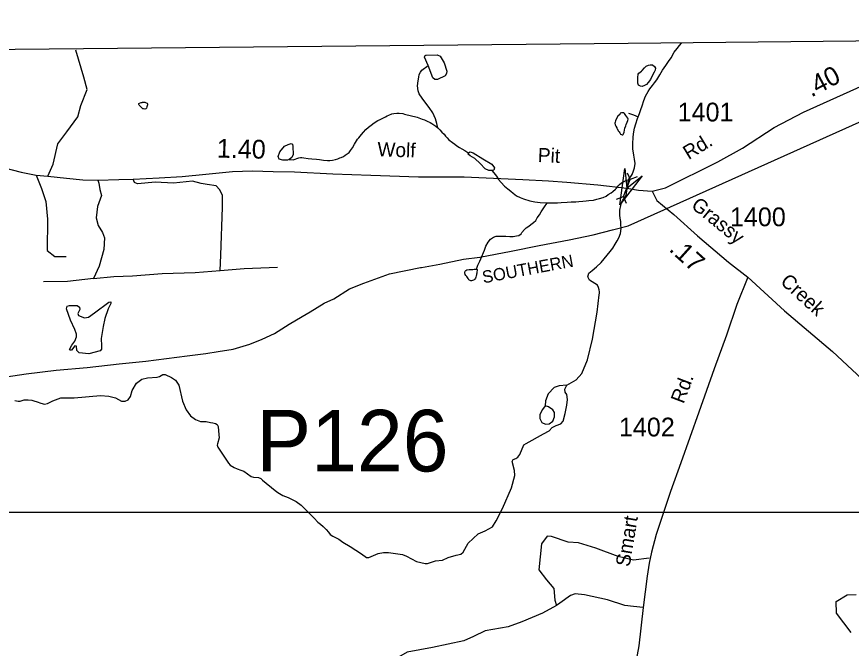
# Model space of a CAD drawing. Extents: x 2056842 to 2160602, y 826753 to 1016856.
# Drawn here: x 2069461 to 2075019, y 1012236 to 1016443 of the extents above; entities that cross this region are included whole.
import ezdxf

# ---------------------------------------------------------------- set-up
doc = ezdxf.new("R2010")
doc.units = 0
for name, color, linetype in [('Exist Boundary Political CountyLine', 7, 'Continuous'), ('Exist Hydrographic Creek Single Shore', 7, 'Continuous'), ('Exist Hydrographic Misc Water Feature', 7, 'Continuous'), ('Exist Railroad Mainline', 7, 'Continuous'), ('Exist Railroad Mainline Label', 7, 'Continuous'), ('Exist Road Non-System Type 51', 7, 'Continuous'), ('Exist Road Secondary Mileage Hundredths English Label', 7, 'Continuous'), ('Exist Road Secondary Structure Pipe CELL', 7, 'Continuous'), ('Exist Road Secondary Structure Pipe Number Label', 7, 'Continuous'), ('Exist Road Secondary Structure Standard Bridge Attributed CELL', 7, 'Continuous'), ('Exist Road Secondary Type 20 Attributed', 7, 'Continuous'), ('Exist Road Secondary Type 41 Attributed', 7, 'Continuous'), ('Exist Road Secondary Type 51 Attributed', 7, 'Continuous'), ('Exist Road Secondary Type 51 Label', 7, 'Continuous'), ('Exist Road Secondary Type 51 Number Label', 7, 'Continuous'), ('Map Preparation Inset Cut Line', 7, 'Continuous')]:
    doc.layers.add(name, color=color, linetype=linetype)

msp = doc.modelspace()

# ---------------------------------------------------------------- linework, layer by layer
at = {"layer": 'Exist Boundary Political CountyLine'}
msp.add_lwpolyline([(2096514.8, 1016443.2), (2089277.3, 1016380.6), (2089279.4, 1016378.6), (2084839.2, 1016362.5), (2084839.2, 1016362.5), (2083104.6, 1016349), (2083104.6, 1016351), (2080957.5, 1016324), (2080959.5, 1016324), (2078128.2, 1016305.5), (2076565.5, 1016295.6), (2073533.9, 1016263.6), (2067636.3, 1016206.3), (2062758.7, 1016212.3), (2060814.9, 1016221.2), (2059856.6, 1016190.3)], dxfattribs=at)
at = {"layer": 'Exist Hydrographic Creek Single Shore'}
msp.add_lwpolyline([(2075018.9, 1012341.7), (2074920.3, 1012469.5), (2074919.1, 1012546.7), (2074992.4, 1012592.2), (2075050.6, 1012593.5)], dxfattribs=at)
at = {"layer": 'Exist Hydrographic Misc Water Feature'}
msp.add_line((2072464.7, 1015538.7), (2072469, 1015536.1), dxfattribs=at)
for points in [[(2073599.7, 1015775.6), (2073607.6, 1015797.7), (2073617.5, 1015825.7), (2073625.5, 1015849.7), (2073637.4, 1015885.7), (2073649.3, 1015913.7), (2073665.3, 1015943.9), (2073677.2, 1015961.9), (2073695.2, 1015983.9), (2073708.9, 1016001.9), (2073724.9, 1016022), (2073744.8, 1016056), (2073762.7, 1016086.2), (2073784.6, 1016118.2), (2073802.4, 1016144.3), (2073818.4, 1016168.3), (2073840.4, 1016206.3), (2073858.2, 1016230.4), (2073874.2, 1016250.5), (2073887.8, 1016267.4)], [(2072200.1, 1016118.4), (2072176.3, 1016173.6), (2072178.8, 1016182.4), (2072186.3, 1016186.1), (2072261.5, 1016188.6), (2072281.6, 1016179.9), (2072306.7, 1016136), (2072325.5, 1016080.8), (2072324.2, 1016064.5), (2072315.4, 1016049.4), (2072264, 1016025.6), (2072245.2, 1016025.6), (2072232.7, 1016035.6), (2072200.1, 1016118.4)], [(2072264.6, 1015703.9), (2072258.6, 1015731.9), (2072250.4, 1015763.7), (2072232.6, 1015801.8), (2072208.4, 1015837.7), (2072186.4, 1015867.6), (2072160.2, 1015901.6), (2072142.1, 1015929.5), (2072134.1, 1015949.5), (2072130, 1015981.6), (2072134.1, 1016015.5), (2072138, 1016039.5), (2072141.9, 1016057.6), (2072149.9, 1016073.6), (2072160, 1016087.6), (2072200.1, 1016118.4)], [(2073626.7, 1016085.7), (2073640.7, 1016101.8), (2073652.6, 1016113.9), (2073668.5, 1016119.8), (2073678.6, 1016121.9), (2073694.6, 1016121.9), (2073708.5, 1016111.9), (2073714.7, 1016100), (2073712.6, 1016088), (2073706.7, 1016074), (2073688.8, 1016039.8), (2073680.9, 1016025.9), (2073666.9, 1016005.8), (2073655, 1015991.9), (2073641.1, 1015983.8), (2073627.1, 1015977.7), (2073615, 1015979.7), (2073602.9, 1015987.7), (2073597, 1015999.6), (2073597, 1016019.6), (2073596.8, 1016037.7), (2073598.8, 1016059.6), (2073604.8, 1016067.6), (2073620.8, 1016079.7), (2073626.7, 1016085.7)], [(2070299.5, 1015874.2), (2070303.4, 1015874.2), (2070307.5, 1015874.2), (2070313.5, 1015874.2), (2070319.4, 1015872.3), (2070323.5, 1015870.3), (2070329.5, 1015866.3), (2070331.5, 1015862.3), (2070331.5, 1015856.3), (2070327.6, 1015842.2), (2070325.6, 1015834.2), (2070321.5, 1015830.3), (2070313.5, 1015828.2), (2070305.5, 1015830.2), (2070301.6, 1015830.2), (2070297.5, 1015834.2), (2070293.6, 1015836.2), (2070285.6, 1015846.1), (2070277.6, 1015854.1), (2070275.5, 1015858.1), (2070275.5, 1015864.2), (2070279.6, 1015868.2), (2070289.5, 1015872.2), (2070295.6, 1015872.2), (2070299.5, 1015874.2)], [(2071276.6, 1015491.2), (2071302.9, 1015488.7), (2071341, 1015502.1), (2071351, 1015506.1), (2071360.9, 1015506.1), (2071373, 1015504.1), (2071401.1, 1015498.2), (2071426.9, 1015496.2), (2071457.1, 1015494.3), (2071477, 1015492.4), (2071505, 1015488.4), (2071531.1, 1015486.4), (2071547.1, 1015484.5), (2071564.9, 1015486.5), (2071585, 1015492.6), (2071599, 1015496.6), (2071612.9, 1015502.6), (2071620.9, 1015504.6), (2071636.9, 1015512.7), (2071649, 1015520.6), (2071675, 1015538.7), (2071684.9, 1015552.6), (2071696.8, 1015568.7), (2071710.9, 1015594.8), (2071730.8, 1015626.8), (2071738.8, 1015636.8), (2071756.6, 1015658.9), (2071770.8, 1015674.8), (2071786.6, 1015690.9), (2071804.6, 1015706.9), (2071820.6, 1015721), (2071842.6, 1015737), (2071866.6, 1015751), (2071880.5, 1015759), (2071898.5, 1015767.1), (2071916.6, 1015777.2), (2071928.5, 1015783.2), (2071938.5, 1015787.2), (2071958.4, 1015795.2), (2071972.6, 1015797.3), (2071992.5, 1015801.3), (2072008.4, 1015801.3), (2072032.4, 1015797.4), (2072044.5, 1015793.4), (2072128.4, 1015773.5), (2072150.5, 1015765.6), (2072160.4, 1015761.6), (2072176.6, 1015755.6), (2072194.6, 1015747.6), (2072214.5, 1015737.7), (2072226.6, 1015731.6), (2072238.5, 1015723.8), (2072252.7, 1015713.7), (2072264.6, 1015703.9)], [(2073460.4, 1015695.6), (2073468.6, 1015679.6), (2073472.5, 1015675.6), (2073476.6, 1015669.6), (2073482.6, 1015661.6), (2073488.5, 1015657.6), (2073492.6, 1015655.7), (2073496.5, 1015655.7), (2073500.6, 1015657.6), (2073502.7, 1015663.7), (2073506.6, 1015673.6), (2073508.4, 1015687.7), (2073510.4, 1015701.7), (2073516.4, 1015715.7), (2073520.5, 1015725.7), (2073526.4, 1015739.8), (2073530.3, 1015751.7), (2073532.4, 1015759.7), (2073530.3, 1015767.7), (2073518.4, 1015785.7), (2073508.4, 1015797.7), (2073504.3, 1015801.7), (2073498.3, 1015803.6), (2073488.3, 1015803.6), (2073480.3, 1015799.6), (2073476.4, 1015791.6), (2073464.3, 1015779.6), (2073452.4, 1015761.6), (2073448.5, 1015749.5), (2073446.5, 1015741.5), (2073444.4, 1015733.5), (2073446.5, 1015723.6), (2073450.6, 1015713.5), (2073456.5, 1015703.6), (2073458.6, 1015699.6), (2073460.4, 1015695.6)], [(2073534.2, 1015801.4), (2073569.5, 1015789.5), (2073599.7, 1015775.6)], [(2073535.1, 1015357.4), (2073558.8, 1015391.5), (2073568.9, 1015415.5), (2073574.6, 1015437.5), (2073578.5, 1015465.6), (2073574.6, 1015493.5), (2073570.5, 1015521.5), (2073564.4, 1015563.5), (2073564.2, 1015599.5), (2073566, 1015639.5), (2073568.1, 1015663.5), (2073576.1, 1015699.6), (2073583.9, 1015729.6), (2073595.8, 1015765.6), (2073599.7, 1015775.6)], [(2072264.6, 1015703.9), (2072278.7, 1015689.8), (2072292.6, 1015673.9), (2072306.8, 1015659.9), (2072316.6, 1015647.9), (2072326.7, 1015635.9), (2072338.8, 1015623.9), (2072362.8, 1015605.9), (2072378.8, 1015594), (2072392.9, 1015584), (2072408.9, 1015572), (2072424.9, 1015564), (2072445, 1015552.1), (2072458.9, 1015542.1), (2072464.7, 1015538.7)], [(2071276.6, 1015491.2), (2071265.3, 1015487.5), (2071232.7, 1015487.5), (2071208.9, 1015493.7), (2071201.4, 1015511.3), (2071213.9, 1015543.9), (2071244, 1015581.5), (2071269.1, 1015592.8), (2071289.1, 1015597.8), (2071297.9, 1015594.1), (2071299.2, 1015577.8), (2071301.7, 1015525.1), (2071292.9, 1015505), (2071276.6, 1015491.2)], [(2072625.5, 1015419.2), (2072604.1, 1015419.2), (2072581.6, 1015429.3), (2072546.5, 1015465.6), (2072511.4, 1015499.5), (2072480, 1015515.8), (2072467.5, 1015528.4), (2072469, 1015536.1)], [(2072469, 1015536.1), (2072480, 1015542.2), (2072500.1, 1015537.1), (2072565.3, 1015495.7), (2072624.2, 1015460.6), (2072643, 1015435.5), (2072639.2, 1015420.5), (2072625.5, 1015419.2)], [(2072625.5, 1015419.2), (2072639.2, 1015402.5), (2072655.2, 1015380.5), (2072669.3, 1015358.5), (2072687.4, 1015338.6), (2072709.3, 1015314.7), (2072731.5, 1015296.6), (2072751.6, 1015280.7), (2072767.5, 1015268.6), (2072789.5, 1015250.8), (2072813.5, 1015238.8), (2072835.6, 1015228.9), (2072877.7, 1015217), (2072911.7, 1015209), (2072947.6, 1015205.1), (2072989.6, 1015203.1), (2072995.6, 1015203.1)], [(2072995.6, 1015203.1), (2073031.7, 1015203.2), (2073061.6, 1015203.2), (2073087.6, 1015205.3), (2073127.6, 1015207.3), (2073153.7, 1015209.5), (2073183.6, 1015209.5), (2073205.5, 1015211.5), (2073231.6, 1015213.6), (2073253.5, 1015217.6), (2073271.6, 1015219.6), (2073301.7, 1015221.7), (2073323.7, 1015227.7), (2073341.7, 1015231.7), (2073365.7, 1015237.8), (2073385.6, 1015247.8), (2073399.5, 1015257.9), (2073419.4, 1015270), (2073431.5, 1015278), (2073449.6, 1015294.1), (2073457.3, 1015304.2), (2073463.3, 1015314.4), (2073475.4, 1015324.6), (2073489.1, 1015337.1), (2073501.2, 1015343.2), (2073521.1, 1015353.4), (2073535.1, 1015357.4)], [(2073125.6, 1013988.3), (2073187.1, 1014025.4), (2073223.4, 1014066.8), (2073262.3, 1014157.1), (2073294.9, 1014295.1), (2073326.9, 1014475.7), (2073340.7, 1014589.7), (2073342.7, 1014601.7), (2073342.7, 1014609.7), (2073340.7, 1014623.7), (2073334.5, 1014639.7), (2073328.6, 1014653.8), (2073276.1, 1014688.5), (2073264.8, 1014711), (2073271.1, 1014734.9), (2073293.6, 1014752.4), (2073321.2, 1014776.3), (2073352.5, 1014806.4), (2073412.2, 1014879.9), (2073430.3, 1014901.9), (2073446.1, 1014927.9), (2073460, 1014949.9), (2073470.1, 1014970), (2073482, 1015000), (2073486.1, 1015032), (2073483.8, 1015058.1), (2073483.8, 1015080), (2073479.9, 1015102), (2073477.6, 1015122), (2073477.6, 1015154), (2073483.6, 1015186), (2073489.5, 1015206.1), (2073497.5, 1015222.1), (2073507.6, 1015236), (2073519.5, 1015252), (2073535.1, 1015357.4)], [(2072522.3, 1014762.3), (2072532.4, 1014788.2), (2072546.3, 1014814.2), (2072558.2, 1014846.3), (2072570.3, 1014872.3), (2072576.2, 1014888.4), (2072586.1, 1014914.4), (2072600, 1014942.4), (2072616, 1014962.4), (2072635.9, 1014974.4), (2072654, 1014980.5), (2072685.9, 1014980.5), (2072717.9, 1014980.6), (2072746, 1014978.6), (2072768, 1014978.7), (2072789.9, 1014982.8), (2072805.9, 1014986.8), (2072820, 1014996.8), (2072826, 1015006.8), (2072842, 1015024.8), (2072853.9, 1015036.8), (2072871.9, 1015048.8), (2072885.9, 1015059), (2072901.9, 1015072.9), (2072917.9, 1015085), (2072927.7, 1015103), (2072941.6, 1015122.9), (2072953.7, 1015143), (2072975.7, 1015177.1), (2072991.7, 1015199.1), (2072995.6, 1015203.1)], [(2072522.3, 1014762.3), (2072526.4, 1014760.2), (2072526.4, 1014754.3), (2072524.6, 1014742.3), (2072524.6, 1014734.3), (2072522.5, 1014728.2), (2072522.5, 1014722.3), (2072520.5, 1014716.2), (2072518.4, 1014708.2), (2072516.6, 1014702.2), (2072512.5, 1014694.3), (2072506.5, 1014690.2), (2072502.4, 1014688.1), (2072496.7, 1014686.2), (2072490.5, 1014684.1), (2072484.6, 1014684.1), (2072480.5, 1014686.2), (2072472.7, 1014690.1), (2072466.5, 1014700.1), (2072458.5, 1014712.1), (2072452.4, 1014720.1), (2072448.5, 1014726.1), (2072446.4, 1014736.1), (2072446.4, 1014744.1), (2072448.5, 1014748.1), (2072452.4, 1014752.1), (2072458.3, 1014756.1), (2072474.3, 1014760.1), (2072486.4, 1014760.2), (2072498.3, 1014760.2), (2072508.4, 1014762.2), (2072516.4, 1014762.3), (2072522.3, 1014762.3)], [(2070037.9, 1014379.2), (2070023.6, 1014300.3), (2070026.9, 1014249.8), (2070025.8, 1014229), (2070016, 1014216.9), (2069941.4, 1014198.3), (2069877.9, 1014204.8), (2069862.5, 1014220.2), (2069859.2, 1014248.7), (2069848.3, 1014249.8), (2069826.3, 1014222.4), (2069816.5, 1014221.3), (2069813.2, 1014226.8), (2069828.5, 1014255.3), (2069847.2, 1014282.7), (2069860.3, 1014310.1), (2069860.3, 1014328.8), (2069849.4, 1014359.5), (2069818.7, 1014422), (2069792.4, 1014496.6), (2069797.8, 1014514.1), (2069812.1, 1014519.6), (2069863.6, 1014519.6), (2069878.9, 1014508.6), (2069882.2, 1014492.2), (2069869.1, 1014465.9), (2069873.5, 1014452.7), (2069911.8, 1014437.3), (2069939.2, 1014441.7), (2069978.7, 1014470.2), (2070074, 1014542.6), (2070087.2, 1014544.8), (2070087.2, 1014531.7), (2070069.7, 1014496.6), (2070047.7, 1014433), (2070037.9, 1014379.2)], [(2070230.5, 1013954.2), (2070259.8, 1014001.8), (2070293.7, 1014029.4), (2070331.3, 1014037), (2070396.5, 1014042), (2070411.5, 1014045.7), (2070435.3, 1014059.5), (2070449.1, 1014059.5), (2070493, 1014040.7), (2070519.3, 1014023.2), (2070541.9, 1013988), (2070565.7, 1013881.4), (2070589.5, 1013824.4), (2070618.3, 1013784.2), (2070652.2, 1013760.4), (2070684.8, 1013747.8), (2070722.2, 1013746.8), (2070752.3, 1013739), (2070766.2, 1013736.9), (2070784.3, 1013733), (2070796.2, 1013727), (2070802.3, 1013713), (2070806.4, 1013656.9), (2070808.5, 1013636.9), (2070798.4, 1013599), (2070796.6, 1013589), (2070800.7, 1013575), (2070804.6, 1013569), (2070870.8, 1013469.1), (2070882.7, 1013455.1), (2070909, 1013441.2), (2070928.8, 1013431.2), (2070952.8, 1013423.3), (2070972.9, 1013415.3), (2071023.6, 1013380.3), (2071038.7, 1013376.6), (2071071.3, 1013372.8), (2071087.6, 1013366.5), (2071099, 1013355.5), (2071183.1, 1013287.7), (2071199.1, 1013273.7), (2071233.2, 1013254.3), (2071269.6, 1013240.5), (2071322.2, 1013214.1), (2071354.8, 1013189), (2071407.4, 1013138), (2071425.5, 1013118.2), (2071441.5, 1013102.2), (2071467.5, 1013076.2)], [(2072124.3, 1012815.3), (2072181.9, 1012800.2), (2072197, 1012801.5), (2072249.6, 1012817.8), (2072296.6, 1012822.8), (2072334.2, 1012841.6), (2072386.9, 1012855.4), (2072418.2, 1012862.9), (2072433.3, 1012876.7), (2072468.4, 1012936.9), (2072533.6, 1012998.2), (2072580, 1013019.2), (2072628.8, 1013045.6), (2072653.9, 1013085.7), (2072695.3, 1013167.2), (2072755.5, 1013305.2), (2072778, 1013386.7), (2072776.8, 1013420.8), (2072760.5, 1013479.8), (2072766.7, 1013493.6), (2072784.3, 1013501.1), (2072799.3, 1013508.6), (2072811.9, 1013527.5), (2072838.2, 1013591.2), (2072853.2, 1013601.2), (2072968.6, 1013663.9), (2073006.2, 1013685.3), (2073026.2, 1013706.6), (2073053.8, 1013719.1), (2073085.1, 1013730.4), (2073100.2, 1013748), (2073112.7, 1013800.7), (2073125.6, 1013855.3), (2073129.4, 1013894.2), (2073124.4, 1013925.6), (2073113.1, 1013943.1), (2073111.9, 1013962), (2073125.6, 1013988.3)], [(2073125.6, 1013988.3), (2073074.2, 1013983.3), (2073040.4, 1013973.2), (2073000.3, 1013931.9), (2072982.7, 1013885.4), (2072980.2, 1013850.3)], [(2069448, 1013886.5), (2069472, 1013882.5), (2069484.1, 1013882.6), (2069492, 1013884.5), (2069511.9, 1013890.6), (2069527.9, 1013890.7), (2069538, 1013890.7), (2069562, 1013888.6), (2069575.9, 1013884.7), (2069598.1, 1013876.7), (2069622.1, 1013868.7), (2069645.8, 1013862.6), (2069665.9, 1013867.6), (2069701, 1013883.9), (2069756.1, 1013904), (2069791.2, 1013905.3), (2069843.9, 1013904), (2070018.6, 1013920.3), (2070073.8, 1013915.3), (2070118.9, 1013904), (2070159, 1013882.7), (2070184.1, 1013881.4), (2070204.2, 1013890.2), (2070217.9, 1013914), (2070230.5, 1013954.2)], [(2072980.2, 1013850.3), (2072962.7, 1013827.7), (2072943.9, 1013792.6), (2072943.9, 1013767.5), (2072958.9, 1013741.2), (2072981.5, 1013729.9), (2073007.8, 1013731.2), (2073030.4, 1013748.7), (2073042.9, 1013778.8), (2073041.6, 1013806.4), (2073030.4, 1013824), (2073002.8, 1013844.1), (2072980.2, 1013850.3)], [(2071467.5, 1013076.2), (2071483.5, 1013062.2), (2071501.6, 1013046.3), (2071521.7, 1013028.2), (2071537.6, 1013010.3), (2071549.5, 1012994.3), (2071565.5, 1012982.4), (2071606.3, 1012962), (2071633.9, 1012943.2), (2071681.5, 1012914.4), (2071758, 1012865.4), (2071790.6, 1012840.3), (2071806.9, 1012841.6), (2071868.3, 1012867.9), (2071904.6, 1012874.2), (2071936, 1012874.2), (2072031.3, 1012860.4), (2072057.8, 1012850.4), (2072124.3, 1012815.3)]]:
    msp.add_lwpolyline(points, dxfattribs=at)
at = {"layer": 'Exist Railroad Mainline'}
msp.add_lwpolyline([(2069345.5, 1014038.3), (2069523.5, 1014064.6), (2069723.5, 1014089), (2069929.5, 1014107.3), (2070143.5, 1014131.6), (2070321.3, 1014148.1), (2070595.3, 1014184.6), (2070721.3, 1014200.8), (2070803.2, 1014212.9), (2070903.2, 1014229.2), (2071013.1, 1014261.3), (2071095, 1014295.4), (2071177, 1014333.7), (2071274.9, 1014395.9), (2071362.8, 1014446.1), (2071414.7, 1014476.2), (2071508.5, 1014534.3), (2071572.5, 1014564.4), (2071678.3, 1014630.6), (2071772.4, 1014668.8), (2071944.1, 1014731.1), (2072150.1, 1014773.6), (2072156.1, 1014773.5), (2072278.1, 1014793.7), (2072435.9, 1014828), (2072546, 1014842.3), (2072753.9, 1014880.6), (2072939.7, 1014919), (2073139.8, 1014957.4), (2073299.7, 1014989.7), (2073427.6, 1015024), (2073533.9, 1015050.1), (2076303.4, 1016292.8)], dxfattribs=at)
at = {"layer": 'Exist Road Non-System Type 51'}
for points in [[(2069668.6, 1015380.7), (2069704.9, 1015460.1), (2069735.5, 1015596.3), (2069795.6, 1015676.9), (2069868.8, 1015775.1), (2069889.2, 1015852.3), (2069930, 1015957.9), (2069908.4, 1016041.1), (2069854.5, 1016220.1)], [(2069591.5, 1015387.5), (2069626.7, 1015297.8), (2069655, 1015212.7), (2069665.8, 1015095.2), (2069664.6, 1014886.3), (2069715.7, 1014846.6), (2069790.5, 1014845.5)], [(2070002.1, 1015354.6), (2070008.8, 1015333.4), (2070014.4, 1015292.5), (2070025.8, 1015252.8), (2069998.6, 1015179), (2069990.6, 1015102.9), (2070003.1, 1015053), (2070032.6, 1015005.3), (2070046.2, 1014969.8), (2070040.5, 1014891.5), (2070011, 1014782.5), (2069972.4, 1014699.7)], [(2070816.8, 1014753.6), (2070820.8, 1014855.2), (2070831.6, 1015173.6), (2070832.7, 1015255.3), (2070812.7, 1015291.3), (2070788.8, 1015316.2), (2070729.9, 1015326.4), (2070689, 1015332.1), (2070632.3, 1015348), (2070505.3, 1015334.4), (2070383.9, 1015340.1), (2070313.6, 1015334.4), (2070265.1, 1015329.6), (2070246.4, 1015339.2), (2070237.4, 1015361.9)], [(2069972.4, 1014699.7), (2070108.5, 1014712.2), (2070232.2, 1014716.7), (2070430.1, 1014733.2), (2070650.1, 1014738.8), (2070816.8, 1014753.6)], [(2070816.8, 1014753.6), (2070975, 1014765.5), (2071198.5, 1014775.7)], [(2069972.4, 1014699.7), (2069798.9, 1014680.4), (2069639, 1014677)], [(2073672.4, 1012836.6), (2073569.2, 1012824.2), (2073467.2, 1012846.9), (2073317.5, 1012903.6), (2073201.8, 1012937.7), (2073133.7, 1012942.2), (2073022.6, 1012980.8), (2072993.1, 1012983.1), (2072956.8, 1012930.9), (2072938.6, 1012758.3), (2072988.6, 1012692.5), (2073038.5, 1012633.5), (2073043.6, 1012556.8), (2073056, 1012521.6)], [(2073633, 1012508.7), (2073567.5, 1012513.8), (2073510.3, 1012521.1), (2073395.7, 1012558.5), (2073242.6, 1012592.6), (2073179.1, 1012599.4), (2073149.6, 1012588), (2073078.5, 1012536), (2073056, 1012521.6)], [(2073056, 1012521.6), (2072962.8, 1012469), (2072824.4, 1012412.3), (2072734.3, 1012379.9), (2072580, 1012351.5), (2072502.9, 1012314.1), (2072438.8, 1012286.3), (2072229, 1012240.9), (2072062.3, 1012211.3), (2072002.7, 1012176.7), (2071935.8, 1012090.5), (2071858.7, 1011931.5), (2071713, 1011633.6)]]:
    msp.add_lwpolyline(points, dxfattribs=at)
at = {"layer": 'Exist Road Secondary Structure Pipe CELL'}
for p, q in [((2073525.4, 1015404), (2073546.6, 1015357.9)), ((2073501.6, 1015245.7), (2073546.6, 1015357.9)), ((2073593.8, 1015376.6), (2073546.6, 1015357.9)), ((2073454.4, 1015227), (2073501.6, 1015245.7)), ((2073522.8, 1015199.5), (2073501.6, 1015245.7))]:
    msp.add_line(p, q, dxfattribs=at)
at = {"layer": 'Exist Road Secondary Structure Standard Bridge Attributed CELL'}
msp.add_lwpolyline([(2073626.3, 1015382.1), (2073476.9, 1015189.4), (2073509.9, 1015431), (2073524.1, 1015301.8)], close=True, dxfattribs=at)
at = {"layer": 'Exist Road Secondary Type 20 Attributed'}
for points in [[(2073693.7, 1015280.8), (2073782.2, 1015302.3), (2074129.8, 1015476.6), (2074294.3, 1015567.4), (2074504.6, 1015704.2), (2074700.8, 1015807.5), (2075188, 1016027.1), (2075582.2, 1016180.6), (2075686.7, 1016239.5), (2075751.3, 1016287)], [(2069372, 1015438), (2069491.1, 1015407.3), (2069591.5, 1015387.5), (2069668.6, 1015380.7), (2069792.2, 1015367), (2069901.1, 1015356.8), (2070002.1, 1015354.6), (2070141.6, 1015359.1), (2070237.4, 1015361.9), (2070409.8, 1015368.8), (2070564, 1015379), (2070720.5, 1015393.7), (2070899.2, 1015411.3), (2071030.7, 1015417), (2071169.1, 1015411.3), (2071310.9, 1015409), (2071566.6, 1015397.1), (2071819.5, 1015386.9), (2072136.5, 1015376.1), (2072441.6, 1015377.3), (2072831.2, 1015359.7), (2073003.1, 1015349)], [(2073003.1, 1015349), (2073123.8, 1015341.5), (2073330.2, 1015323.3), (2073524.1, 1015301.8), (2073601.4, 1015286.6), (2073693.7, 1015280.8)]]:
    msp.add_lwpolyline(points, dxfattribs=at)
at = {"layer": 'Exist Road Secondary Type 41 Attributed'}
for points in [[(2073693.7, 1015280.8), (2073723.3, 1015219.2), (2073836.8, 1015126.2), (2073995.5, 1014984.3), (2074201.4, 1014807.8), (2074329, 1014707.3)], [(2074329, 1014707.3), (2074573.2, 1014485), (2074892.9, 1014213.5), (2075320.8, 1013814.8), (2075579.4, 1013565.1), (2075911.7, 1013232.5), (2076211.1, 1012944.2), (2076532.9, 1012625.3), (2076619.9, 1012556.9)]]:
    msp.add_lwpolyline(points, dxfattribs=at)
at = {"layer": 'Exist Road Secondary Type 51 Attributed'}
msp.add_lwpolyline([(2074329, 1014707.3), (2074256.7, 1014525.6), (2074188.9, 1014321.9), (2074105.9, 1014097.8), (2074003.8, 1013808.7), (2073882.8, 1013472.2), (2073815.7, 1013281.4), (2073718.4, 1012994.2), (2073688.3, 1012876.7), (2073673.5, 1012803.5), (2073658.7, 1012716.8), (2073633, 1012508.7), (2073603.3, 1012252.1), (2073574, 1012086)], dxfattribs=at)
at = {"layer": 'Map Preparation Inset Cut Line'}
msp.add_lwpolyline([(2075417.8, 1016302.8), (2075417.8, 1013141.6), (2061195.2, 1013141.6), (2061195.2, 1016223)], dxfattribs=at)

# ---------------------------------------------------------------- texts
at = {"layer": 'Exist Railroad Mainline Label'}
msp.add_text('SOUTHERN', height=82.02, rotation=10.5474, dxfattribs=at).set_placement((2072569.2, 1014666.6))
at = {"layer": 'Exist Road Secondary Mileage Hundredths English Label'}
for s, rotation, p in [('.40', 27.6886, (2074752.2, 1015904.3)), ('1.40', 358.5804, (2070792.9, 1015504.8)), ('.17', 317.942, (2073798.6, 1014887.8))]:
    msp.add_text(s, height=125, rotation=rotation, dxfattribs=at).set_placement(p)
at = {"layer": 'Exist Road Secondary Structure Pipe Number Label'}
msp.add_text('P126', height=410.1, dxfattribs=at).set_placement((2071056, 1013414.1))
at = {"layer": 'Exist Road Secondary Type 51 Label'}
for s, rotation, p in [('Rd.', 31.4771, (2073935.3, 1015487.6)), ('Wolf', 358.1129, (2071862, 1015513.3)), ('Pit', 357.4852, (2072929.7, 1015475.1)), ('Grassy', 320.831, (2073946.1, 1015175.3)), ('Creek', 317.5049, (2074540.3, 1014670.8)), ('Rd.', 69.1979, (2073901.7, 1013860.4)), ('Smart', 80.6038, (2073542.7, 1012775.3))]:
    msp.add_text(s, height=95, rotation=rotation, dxfattribs=at).set_placement(p)
at = {"layer": 'Exist Road Secondary Type 51 Number Label'}
for s, p in [('1401', (2073862.4, 1015745.5)), ('1400', (2074210.7, 1015047.4)), ('1402', (2073471.5, 1013647.3))]:
    msp.add_text(s, height=125, dxfattribs=at).set_placement(p)

doc.saveas('drawing.dxf')
